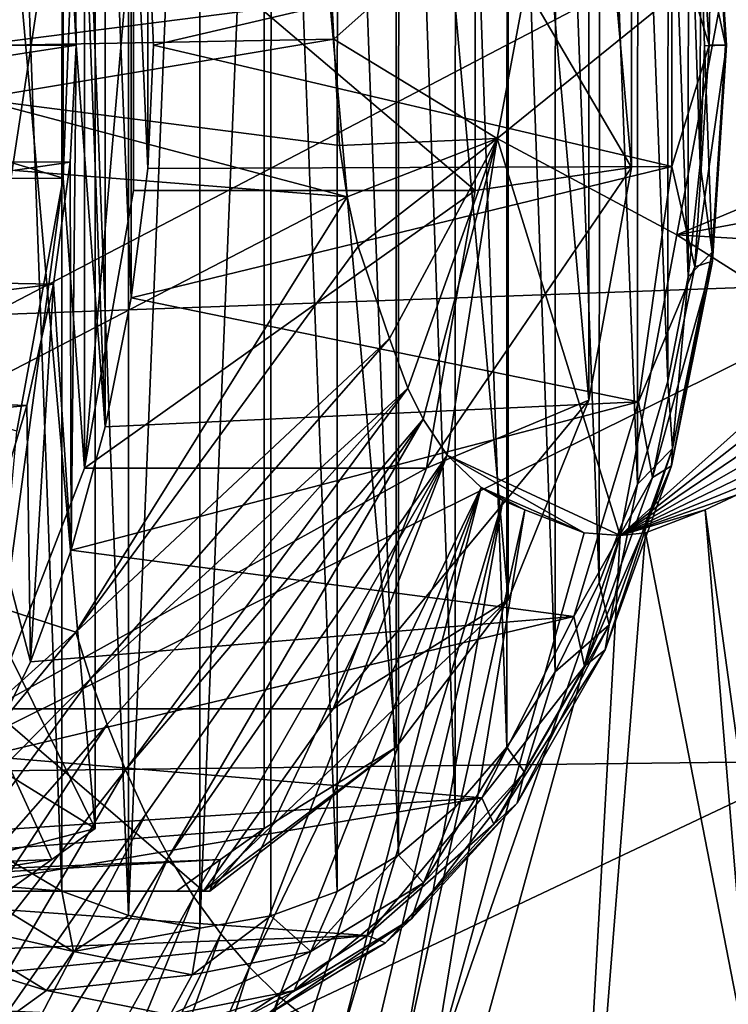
# Model space of a CAD drawing. Header units: metres. Extents: x -62 to 300, y -109 to 109.
# Tile 648 of 656: x 58.82 to 61.71, y 72.39 to 76.4. Entities that reach past the tile are written whole.
import ezdxf

# ---------------------------------------------------------------- set-up
doc = ezdxf.new("R2010")
doc.units = ezdxf.units.M
doc.layers.add('solid_500635', color=7, linetype='CONTINUOUS')

msp = doc.modelspace()

# ---------------------------------------------------------------- linework, layer by layer
at = {"layer": 'solid_500635'}
for points in [[(59.261574, 72.75103, 42.114285), (59.552353, 79.900002, 41.699005), (59.552353, 72.699997, 41.699005)], [(59.261574, 72.75103, 42.114285), (59.262287, 79.849548, 42.113266), (59.552353, 79.900002, 41.699005)], [(59.552353, 79.900002, 41.699005), (59.843132, 79.848969, 41.28373), (59.552353, 72.699997, 41.699005)], [(59.261574, 72.75103, 42.114285), (58.992119, 79.750664, 42.499104), (59.262287, 79.849548, 42.113266)], [(59.843132, 79.848969, 41.28373), (59.842422, 72.75045, 41.284748), (59.552353, 72.699997, 41.699005)], [(59.843132, 79.848969, 41.28373), (60.112587, 72.849335, 40.898911), (59.842422, 72.75045, 41.284748)], [(59.843132, 79.848969, 41.28373), (60.113869, 79.749519, 40.897079), (60.112587, 72.849335, 40.898911)], [(58.990837, 72.850479, 42.500935), (58.741856, 79.603348, 42.856518), (58.992119, 79.750664, 42.499104)], [(59.261574, 72.75103, 42.114285), (58.990837, 72.850479, 42.500935), (58.992119, 79.750664, 42.499104)], [(60.113869, 79.749519, 40.897079), (60.362854, 72.996658, 40.541496), (60.112587, 72.849335, 40.898911)], [(60.113869, 79.749519, 40.897079), (60.364559, 79.601639, 40.539055), (60.362854, 72.996658, 40.541496)], [(55.849686, 79.748184, 39.838833), (59.126293, 79.494133, 42.133141), (59.126293, 73.105865, 42.133141)], [(58.949169, 72.978928, 42.009117), (55.849686, 79.748184, 39.838833), (59.126293, 73.105865, 42.133141)], [(58.949169, 72.978928, 42.009117), (55.849686, 72.851814, 39.838833), (55.849686, 79.748184, 39.838833)], [(59.637463, 79.621071, 41.026134), (56.537975, 79.748184, 38.855854), (56.537975, 72.851814, 38.855854)], [(59.637463, 79.621071, 41.026134), (56.537975, 72.851814, 38.855854), (59.814583, 79.494133, 41.150158)], [(58.990837, 72.850479, 42.500935), (58.740147, 72.99836, 42.858959), (58.741856, 79.603348, 42.856518)], [(60.364559, 79.601639, 40.539055), (60.593216, 73.192413, 40.212502), (60.362854, 72.996658, 40.541496)], [(60.364559, 79.601639, 40.539055), (60.595207, 79.405334, 40.20966), (60.593216, 73.192413, 40.212502)], [(56.537975, 72.851814, 38.855854), (59.814583, 73.105865, 41.150158), (59.814583, 79.494133, 41.150158)], [(58.58733, 79.162148, 42.902863), (59.126293, 73.105865, 42.133141), (59.126293, 79.494133, 42.133141)], [(60.35355, 73.437851, 40.380436), (60.35355, 79.162148, 40.380436), (59.814583, 79.494133, 41.150158)], [(59.814583, 73.105865, 41.150158), (60.35355, 73.437851, 40.380436), (59.814583, 79.494133, 41.150158)], [(60.595207, 79.405334, 40.20966), (60.803921, 73.437187, 39.911587), (60.593216, 73.192413, 40.212502)], [(60.595207, 79.405334, 40.20966), (60.806049, 79.160034, 39.908543), (60.803921, 73.437187, 39.911587)], [(58.58733, 79.162148, 42.902863), (58.58733, 73.437851, 42.902863), (59.126293, 73.105865, 42.133141)], [(60.809418, 74.038872, 39.729385), (60.809418, 78.561134, 39.729385), (60.35355, 79.162148, 40.380436)], [(60.35355, 73.437851, 40.380436), (60.809418, 74.038872, 39.729385), (60.35355, 79.162148, 40.380436)], [(60.806049, 79.160034, 39.908543), (61.001099, 73.745377, 39.629986), (60.803921, 73.437187, 39.911587)], [(60.806049, 79.160034, 39.908543), (61.00317, 78.851273, 39.627026), (61.001099, 73.745377, 39.629986)], [(61.00317, 78.851273, 39.627026), (61.181553, 74.109482, 39.372269), (61.001099, 73.745377, 39.629986)], [(61.00317, 78.851273, 39.627026), (61.183395, 78.486588, 39.369637), (61.181553, 74.109482, 39.372269)], [(61.139393, 74.852356, 39.258133), (61.139393, 77.747643, 39.258133), (60.809418, 78.561134, 39.729385)], [(60.809418, 74.038872, 39.729385), (61.139393, 74.852356, 39.258133), (60.809418, 78.561134, 39.729385)], [(61.183395, 78.486588, 39.369637), (61.337337, 74.510818, 39.149784), (61.181553, 74.109482, 39.372269)], [(61.183395, 78.486588, 39.369637), (61.338852, 78.084717, 39.147625), (61.337337, 74.510818, 39.149784)], [(59.028629, 78.358559, 37.042274), (59.024738, 76.776291, 37.047832), (59.049179, 76.300003, 37.012932)], [(59.167233, 74.744286, 36.844334), (59.028629, 78.358559, 37.042274), (59.049179, 76.300003, 37.012932)], [(59.167233, 74.744286, 36.844334), (59.167233, 77.855713, 36.844334), (59.028629, 78.358559, 37.042274)], [(61.338852, 78.084717, 39.147625), (61.460514, 74.93071, 38.973869), (61.337337, 74.510818, 39.149784)], [(61.338852, 78.084717, 39.147625), (61.461666, 77.664398, 38.972225), (61.460514, 74.93071, 38.973869)], [(58.996311, 75.758316, 37.088432), (59.083076, 78.024643, 36.964516), (59.083076, 74.575363, 36.964516)], [(58.996311, 75.758316, 37.088432), (58.996311, 76.841682, 37.088432), (59.083076, 78.024643, 36.964516)], [(59.083076, 74.575363, 36.964516), (59.083076, 78.024643, 36.964516), (59.282005, 76.892181, 36.68042)], [(59.27317, 75.270721, 36.693039), (59.27317, 77.329277, 36.693039), (59.167233, 77.855713, 36.844334)], [(59.167233, 74.744286, 36.844334), (59.27317, 75.270721, 36.693039), (59.167233, 77.855713, 36.844334)], [(61.312504, 75.801857, 39.010906), (61.312504, 76.798149, 39.010906), (61.139393, 77.747643, 39.258133)], [(61.139393, 74.852356, 39.258133), (61.312504, 75.801857, 39.010906), (61.139393, 77.747643, 39.258133)], [(61.461666, 77.664398, 38.972225), (61.544243, 75.355782, 38.854294), (61.460514, 74.93071, 38.973869)], [(61.461666, 77.664398, 38.972225), (61.545055, 77.239052, 38.853134), (61.544243, 75.355782, 38.854294)], [(58.696682, 75.200371, 17.822981), (58.982243, 77.071213, 17.393234), (62.712185, 77.299255, 19.519501)], [(62.406521, 75.336052, 19.972261), (58.696682, 75.200371, 17.822981), (62.712185, 77.299255, 19.519501)], [(59.340843, 75.797157, 36.59639), (59.340843, 76.802849, 36.59639), (59.27317, 77.329277, 36.693039)], [(59.27317, 75.270721, 36.693039), (59.340843, 75.797157, 36.59639), (59.27317, 77.329277, 36.693039)], [(61.545055, 77.239052, 38.853134), (61.593376, 75.814957, 38.784126), (61.544243, 75.355782, 38.854294)], [(61.545055, 77.239052, 38.853134), (61.5938, 76.779716, 38.783516), (61.593376, 75.814957, 38.784126)], [(61.629349, 76.300003, 38.194622), (61.570934, 77.203865, 38.278046), (61.477295, 76.794205, 38.078182)], [(61.643238, 77.179718, 38.457836), (61.570934, 77.203865, 38.278046), (61.629349, 76.300003, 38.194622)], [(61.700092, 76.300003, 38.37664), (61.643238, 77.179718, 38.457836), (61.629349, 76.300003, 38.194622)], [(61.641197, 77.14357, 38.649734), (61.643238, 77.179718, 38.457836), (61.700092, 76.300003, 38.37664)], [(61.695717, 76.300003, 38.571873), (61.5938, 76.779716, 38.783516), (61.641197, 77.14357, 38.649734)], [(61.695717, 76.300003, 38.571873), (61.641197, 77.14357, 38.649734), (61.700092, 76.300003, 38.37664)], [(60.988708, 77.119247, 43.290462), (60.09169, 76.484123, 44.532433), (60.098579, 76.324852, 44.522816)], [(60.765186, 75.919678, 43.609699), (60.988708, 77.119247, 43.290462), (60.098579, 76.324852, 44.522816)], [(61.714787, 76.689072, 42.260525), (60.988708, 77.119247, 43.290462), (60.765186, 75.919678, 43.609699)], [(54.980595, 75.051773, 15.71599), (55.242393, 76.820778, 15.309174), (58.982243, 77.071213, 17.393234)], [(58.696682, 75.200371, 17.822981), (54.980595, 75.051773, 15.71599), (58.982243, 77.071213, 17.393234)], [(59.083076, 74.575363, 36.964516), (59.282005, 76.892181, 36.68042), (59.282005, 75.707817, 36.68042)], [(60.67535, 76.892212, 37.656052), (60.67535, 75.707794, 37.656052), (59.282005, 76.892181, 36.68042)], [(60.67535, 75.707794, 37.656052), (59.282005, 75.707817, 36.68042), (59.282005, 76.892181, 36.68042)], [(61.312504, 75.801857, 39.010906), (60.67535, 75.707794, 37.656052), (60.67535, 76.892212, 37.656052)], [(61.312504, 75.801857, 39.010906), (60.67535, 76.892212, 37.656052), (61.312504, 76.798149, 39.010906)], [(58.996311, 75.758316, 37.088432), (55.391937, 75.757149, 34.564846), (55.391937, 76.84285, 34.564846)], [(58.996311, 75.758316, 37.088432), (55.391937, 76.84285, 34.564846), (58.996311, 76.841682, 37.088432)], [(59.340843, 75.797157, 36.59639), (59.364647, 76.300003, 36.562397), (59.340843, 76.802849, 36.59639)], [(61.477295, 76.794205, 38.078182), (59.340843, 76.802849, 36.59639), (59.364647, 76.300003, 36.562397)], [(61.477295, 75.805801, 38.078182), (61.477295, 76.794205, 38.078182), (59.364647, 76.300003, 36.562397)], [(61.629349, 76.300003, 38.194622), (61.477295, 76.794205, 38.078182), (61.477295, 75.805801, 38.078182)], [(61.5938, 76.779716, 38.783516), (61.609901, 76.29731, 38.760525), (61.593376, 75.814957, 38.784126)], [(61.695717, 76.300003, 38.571873), (61.609901, 76.29731, 38.760525), (61.5938, 76.779716, 38.783516)], [(56.044006, 76.763367, 34.945763), (56.061428, 76.300003, 34.920883), (59.024738, 76.776291, 37.047832)], [(56.061428, 76.300003, 34.920883), (59.049179, 76.300003, 37.012932), (59.024738, 76.776291, 37.047832)], [(61.498238, 75.527054, 42.569801), (61.714787, 76.689072, 42.260525), (60.765186, 75.919678, 43.609699)], [(62.367466, 75.890793, 41.280262), (61.714787, 76.689072, 42.260525), (61.498238, 75.527054, 42.569801)], [(58.626667, 76.297211, 46.421268), (60.09169, 76.484123, 44.532433), (58.618183, 76.517487, 46.432995)], [(58.626667, 76.297211, 46.421268), (60.098579, 76.324852, 44.522816), (60.09169, 76.484123, 44.532433)], [(56.044006, 75.836632, 34.945763), (59.024738, 75.823708, 37.047832), (59.049179, 76.300003, 37.012932)], [(56.061428, 76.300003, 34.920883), (56.044006, 75.836632, 34.945763), (59.049179, 76.300003, 37.012932)], [(58.626667, 76.297211, 46.421268), (58.641876, 76.081535, 46.399979), (60.098579, 76.324852, 44.522816)], [(58.641876, 76.081535, 46.399979), (60.121708, 75.89077, 44.487541), (60.098579, 76.324852, 44.522816)], [(59.028629, 74.24144, 37.042274), (59.049179, 76.300003, 37.012932), (59.024738, 75.823708, 37.047832)], [(59.028629, 74.24144, 37.042274), (59.167233, 74.744286, 36.844334), (59.049179, 76.300003, 37.012932)], [(61.477295, 75.805801, 38.078182), (59.364647, 76.300003, 36.562397), (59.340843, 75.797157, 36.59639)], [(60.121708, 75.89077, 44.487541), (60.765186, 75.919678, 43.609699), (60.098579, 76.324852, 44.522816)], [(61.570934, 75.396133, 38.278046), (61.629349, 76.300003, 38.194622), (61.477295, 75.805801, 38.078182)], [(61.700092, 76.300003, 38.37664), (61.629349, 76.300003, 38.194622), (61.570934, 75.396133, 38.278046)], [(61.643238, 75.42028, 38.457836), (61.700092, 76.300003, 38.37664), (61.570934, 75.396133, 38.278046)], [(61.641197, 75.456429, 38.649734), (61.593376, 75.814957, 38.784126), (61.609901, 76.29731, 38.760525)], [(61.641197, 75.456429, 38.649734), (61.609901, 76.29731, 38.760525), (61.695717, 76.300003, 38.571873)], [(61.641197, 75.456429, 38.649734), (61.695717, 76.300003, 38.571873), (61.643238, 75.42028, 38.457836)], [(61.695717, 76.300003, 38.571873), (61.700092, 76.300003, 38.37664), (61.643238, 75.42028, 38.457836)], [(58.641876, 76.081535, 46.399979), (57.47839, 75.893677, 47.820168), (60.153477, 75.681908, 44.44191)], [(58.641876, 76.081535, 46.399979), (60.153477, 75.681908, 44.44191), (60.121708, 75.89077, 44.487541)], [(57.47839, 75.893677, 47.820168), (57.623035, 74.369789, 47.600258), (60.153477, 75.681908, 44.44191)], [(60.121708, 75.89077, 44.487541), (60.153477, 75.681908, 44.44191), (60.765186, 75.919678, 43.609699)], [(60.153477, 75.681908, 44.44191), (60.19854, 75.479012, 44.377811), (60.765186, 75.919678, 43.609699)], [(60.19854, 75.479012, 44.377811), (60.325966, 75.104393, 44.198002), (60.765186, 75.919678, 43.609699)], [(60.325966, 75.104393, 44.198002), (60.40094, 74.902245, 44.090668), (60.765186, 75.919678, 43.609699)], [(60.40094, 74.902245, 44.090668), (60.462738, 74.775955, 44.002178), (60.765186, 75.919678, 43.609699)], [(60.462738, 74.775955, 44.002178), (60.561703, 74.628883, 43.860718), (60.765186, 75.919678, 43.609699)], [(61.266899, 74.300468, 42.851791), (60.765186, 75.919678, 43.609699), (60.561703, 74.628883, 43.860718)], [(61.266899, 74.300468, 42.851791), (61.498238, 75.527054, 42.569801), (60.765186, 75.919678, 43.609699)], [(62.335434, 75.681877, 41.325752), (62.367466, 75.890793, 41.280262), (61.498238, 75.527054, 42.569801)], [(56.044006, 75.836632, 34.945763), (55.992046, 75.381195, 35.01997), (59.024738, 75.823708, 37.047832)], [(55.992046, 75.381195, 35.01997), (58.95562, 75.325325, 37.146549), (59.024738, 75.823708, 37.047832)], [(59.028629, 74.24144, 37.042274), (59.024738, 75.823708, 37.047832), (58.95562, 75.325325, 37.146549)], [(61.641197, 75.456429, 38.649734), (61.544243, 75.355782, 38.854294), (61.593376, 75.814957, 38.784126)], [(61.477295, 75.805801, 38.078182), (59.340843, 75.797157, 36.59639), (59.27317, 75.270721, 36.693039)], [(61.341621, 74.846123, 38.271942), (61.477295, 75.805801, 38.078182), (59.27317, 75.270721, 36.693039)], [(61.312504, 75.801857, 39.010906), (60.476406, 74.575294, 37.940174), (60.67535, 75.707794, 37.656052)], [(61.139393, 74.852356, 39.258133), (60.476406, 74.575294, 37.940174), (61.312504, 75.801857, 39.010906)], [(61.570934, 75.396133, 38.278046), (61.477295, 75.805801, 38.078182), (61.341621, 74.846123, 38.271942)], [(58.80629, 74.726852, 37.359814), (55.391937, 75.757149, 34.564846), (58.996311, 75.758316, 37.088432)], [(58.996311, 75.758316, 37.088432), (59.083076, 74.575363, 36.964516), (58.702644, 73.59407, 37.507832)], [(58.80629, 74.726852, 37.359814), (58.996311, 75.758316, 37.088432), (58.702644, 73.59407, 37.507832)], [(60.67535, 75.707794, 37.656052), (59.083076, 74.575363, 36.964516), (59.282005, 75.707817, 36.68042)], [(60.67535, 75.707794, 37.656052), (60.476406, 74.575294, 37.940174), (59.083076, 74.575363, 36.964516)], [(59.047333, 73.906395, 45.820942), (60.153477, 75.681908, 44.44191), (57.623035, 74.369789, 47.600258)], [(59.047333, 73.906395, 45.820942), (60.19854, 75.479012, 44.377811), (60.153477, 75.681908, 44.44191)], [(62.290615, 75.479034, 41.390022), (62.335434, 75.681877, 41.325752), (61.498238, 75.527054, 42.569801)], [(62.165188, 75.104424, 41.571278), (61.498238, 75.527054, 42.569801), (61.266899, 74.300468, 42.851791)], [(62.165188, 75.104424, 41.571278), (62.290615, 75.479034, 41.390022), (61.498238, 75.527054, 42.569801)], [(59.047333, 73.906395, 45.820942), (60.325966, 75.104393, 44.198002), (60.19854, 75.479012, 44.377811)], [(61.641197, 75.456429, 38.649734), (61.643238, 75.42028, 38.457836), (61.475529, 74.584679, 38.69735)], [(61.480381, 74.655159, 38.879406), (61.641197, 75.456429, 38.649734), (61.475529, 74.584679, 38.69735)], [(61.480381, 74.655159, 38.879406), (61.544243, 75.355782, 38.854294), (61.641197, 75.456429, 38.649734)], [(61.643238, 75.42028, 38.457836), (61.570934, 75.396133, 38.278046), (61.398621, 74.53759, 38.524132)], [(61.475529, 74.584679, 38.69735), (61.643238, 75.42028, 38.457836), (61.398621, 74.53759, 38.524132)], [(55.992046, 75.381195, 35.01997), (55.906429, 74.941475, 35.142242), (58.95562, 75.325325, 37.146549)], [(61.398621, 74.53759, 38.524132), (61.570934, 75.396133, 38.278046), (61.341621, 74.846123, 38.271942)], [(58.394157, 73.336403, 18.272764), (58.696682, 75.200371, 17.822981), (62.406521, 75.336052, 19.972261)], [(62.087124, 73.380196, 20.448879), (58.394157, 73.336403, 18.272764), (62.406521, 75.336052, 19.972261)], [(61.480381, 74.655159, 38.879406), (61.460514, 74.93071, 38.973869), (61.544243, 75.355782, 38.854294)], [(55.906429, 74.941475, 35.142242), (58.848118, 74.831352, 37.300076), (58.95562, 75.325325, 37.146549)], [(58.862972, 73.785774, 37.278862), (58.95562, 75.325325, 37.146549), (58.848118, 74.831352, 37.300076)], [(58.862972, 73.785774, 37.278862), (59.028629, 74.24144, 37.042274), (58.95562, 75.325325, 37.146549)], [(61.341621, 74.846123, 38.271942), (59.27317, 75.270721, 36.693039), (59.167233, 74.744286, 36.844334)], [(59.107777, 73.716637, 45.734203), (60.325966, 75.104393, 44.198002), (59.047333, 73.906395, 45.820942)], [(59.107777, 73.716637, 45.734203), (60.40094, 74.902245, 44.090668), (60.325966, 75.104393, 44.198002)], [(62.116932, 74.96862, 41.640091), (62.165188, 75.104424, 41.571278), (61.266899, 74.300468, 42.851791)], [(55.906429, 74.941475, 35.142242), (55.788628, 74.525002, 35.310482), (58.848118, 74.831352, 37.300076)], [(62.060387, 74.83783, 41.720612), (62.116932, 74.96862, 41.640091), (61.266899, 74.300468, 42.851791)], [(61.480381, 74.655159, 38.879406), (61.337337, 74.510818, 39.149784), (61.460514, 74.93071, 38.973869)], [(59.175129, 73.529953, 45.637623), (60.40094, 74.902245, 44.090668), (59.107777, 73.716637, 45.734203)], [(59.249733, 73.34523, 45.530396), (60.40094, 74.902245, 44.090668), (59.175129, 73.529953, 45.637623)], [(59.249733, 73.34523, 45.530396), (60.462738, 74.775955, 44.002178), (60.40094, 74.902245, 44.090668)], [(61.139393, 74.852356, 39.258133), (60.095966, 73.594025, 38.483501), (60.476406, 74.575294, 37.940174)], [(60.809418, 74.038872, 39.729385), (60.095966, 73.594025, 38.483501), (61.139393, 74.852356, 39.258133)], [(55.788628, 74.525002, 35.310482), (58.708534, 74.368317, 37.49942), (58.848118, 74.831352, 37.300076)], [(58.862972, 73.785774, 37.278862), (58.848118, 74.831352, 37.300076), (58.708534, 74.368317, 37.49942)], [(61.341621, 74.846123, 38.271942), (59.167233, 74.744286, 36.844334), (59.028629, 74.24144, 37.042274)], [(61.078163, 73.97094, 38.648205), (61.341621, 74.846123, 38.271942), (59.028629, 74.24144, 37.042274)], [(61.398621, 74.53759, 38.524132), (61.341621, 74.846123, 38.271942), (61.078163, 73.97094, 38.648205)], [(61.993195, 74.717972, 41.816383), (62.060387, 74.83783, 41.720612), (61.266899, 74.300468, 42.851791)], [(59.333218, 73.164749, 45.410408), (60.462738, 74.775955, 44.002178), (59.249733, 73.34523, 45.530396)], [(59.426186, 72.991165, 45.276978), (60.462738, 74.775955, 44.002178), (59.333218, 73.164749, 45.410408)], [(59.426186, 72.991165, 45.276978), (60.561703, 74.628883, 43.860718), (60.462738, 74.775955, 44.002178)], [(61.917755, 74.615463, 41.924076), (61.993195, 74.717972, 41.816383), (61.266899, 74.300468, 42.851791)], [(61.480381, 74.655159, 38.879406), (61.475529, 74.584679, 38.69735), (61.205376, 73.835083, 39.083168)], [(61.221325, 73.936363, 39.249371), (61.480381, 74.655159, 38.879406), (61.205376, 73.835083, 39.083168)], [(61.221325, 73.936363, 39.249371), (61.337337, 74.510818, 39.149784), (61.480381, 74.655159, 38.879406)], [(59.528267, 72.8274, 45.130745), (60.561703, 74.628883, 43.860718), (59.426186, 72.991165, 45.276978)], [(59.638367, 72.676254, 44.973347), (60.561703, 74.628883, 43.860718), (59.528267, 72.8274, 45.130745)], [(59.754932, 72.540268, 44.807034), (60.561703, 74.628883, 43.860718), (59.638367, 72.676254, 44.973347)], [(59.754932, 72.540268, 44.807034), (60.699638, 74.496841, 43.66396), (60.561703, 74.628883, 43.860718)], [(60.561703, 74.628883, 43.860718), (61.11993, 74.311836, 43.061932), (61.266899, 74.300468, 42.851791)], [(60.561703, 74.628883, 43.860718), (60.699638, 74.496841, 43.66396), (61.11993, 74.311836, 43.061932)], [(61.834892, 74.531357, 42.042542), (61.917755, 74.615463, 41.924076), (61.266899, 74.300468, 42.851791)], [(60.476406, 74.575294, 37.940174), (58.702644, 73.59407, 37.507832), (59.083076, 74.575363, 36.964516)], [(60.476406, 74.575294, 37.940174), (60.095966, 73.594025, 38.483501), (58.702644, 73.59407, 37.507832)], [(61.475529, 74.584679, 38.69735), (61.398621, 74.53759, 38.524132), (61.121052, 73.767426, 38.920544)], [(61.205376, 73.835083, 39.083168), (61.475529, 74.584679, 38.69735), (61.121052, 73.767426, 38.920544)], [(61.121052, 73.767426, 38.920544), (61.398621, 74.53759, 38.524132), (61.078163, 73.97094, 38.648205)], [(61.746975, 74.467728, 42.168327), (61.834892, 74.531357, 42.042542), (61.266899, 74.300468, 42.851791)], [(59.876083, 72.421242, 44.634457), (60.699638, 74.496841, 43.66396), (59.754932, 72.540268, 44.807034)], [(59.999908, 72.320206, 44.458275), (60.699638, 74.496841, 43.66396), (59.876083, 72.421242, 44.634457)], [(60.124634, 72.236938, 44.280907), (60.699638, 74.496841, 43.66396), (59.999908, 72.320206, 44.458275)], [(60.124634, 72.236938, 44.280907), (60.788532, 74.44368, 43.537239), (60.699638, 74.496841, 43.66396)], [(60.699638, 74.496841, 43.66396), (60.877594, 74.405716, 43.410229), (61.11993, 74.311836, 43.061932)], [(60.699638, 74.496841, 43.66396), (60.788532, 74.44368, 43.537239), (60.877594, 74.405716, 43.410229)], [(61.221325, 73.936363, 39.249371), (61.181553, 74.109482, 39.372269), (61.337337, 74.510818, 39.149784)], [(61.613621, 74.405678, 42.359035), (61.746975, 74.467728, 42.168327), (61.266899, 74.300468, 42.851791)], [(61.928555, 72.111328, 41.705231), (61.746975, 74.467728, 42.168327), (61.613621, 74.405678, 42.359035)], [(60.248878, 72.169785, 44.104145), (60.788532, 74.44368, 43.537239), (60.124634, 72.236938, 44.280907)], [(60.37178, 72.115479, 43.929016), (60.788532, 74.44368, 43.537239), (60.248878, 72.169785, 44.104145)], [(60.37178, 72.115479, 43.929016), (60.877594, 74.405716, 43.410229), (60.788532, 74.44368, 43.537239)], [(58.020866, 72.982155, 47.045403), (59.047333, 73.906395, 45.820942), (57.623035, 74.369789, 47.600258)], [(58.675858, 73.400864, 37.546085), (58.862972, 73.785774, 37.278862), (58.708534, 74.368317, 37.49942)], [(60.494263, 72.073723, 43.754524), (60.877594, 74.405716, 43.410229), (60.37178, 72.115479, 43.929016)], [(60.494263, 72.073723, 43.754524), (61.11993, 74.311836, 43.061932), (60.877594, 74.405716, 43.410229)], [(61.369225, 74.311821, 42.705902), (61.613621, 74.405678, 42.359035), (61.266899, 74.300468, 42.851791)], [(61.806362, 72.069366, 41.880157), (61.613621, 74.405678, 42.359035), (61.369225, 74.311821, 42.705902)], [(61.928555, 72.111328, 41.705231), (61.613621, 74.405678, 42.359035), (61.806362, 72.069366, 41.880157)], [(60.15876, 70.274246, 43.992188), (61.266899, 74.300468, 42.851791), (60.494263, 72.073723, 43.754524)], [(61.03043, 70.053627, 42.73399), (61.266899, 74.300468, 42.851791), (60.15876, 70.274246, 43.992188)], [(60.494263, 72.073723, 43.754524), (61.266899, 74.300468, 42.851791), (61.11993, 74.311836, 43.061932)], [(61.03043, 70.053627, 42.73399), (61.369225, 74.311821, 42.705902), (61.266899, 74.300468, 42.851791)], [(61.03043, 70.053627, 42.73399), (61.806362, 72.069366, 41.880157), (61.369225, 74.311821, 42.705902)], [(61.078163, 73.97094, 38.648205), (59.028629, 74.24144, 37.042274), (58.862972, 73.785774, 37.278862)], [(61.221325, 73.936363, 39.249371), (61.001099, 73.745377, 39.629986), (61.181553, 74.109482, 39.372269)], [(60.809418, 74.038872, 39.729385), (59.567379, 72.849998, 39.2384), (60.095966, 73.594025, 38.483501)], [(60.35355, 73.437851, 40.380436), (59.567379, 72.849998, 39.2384), (60.809418, 74.038872, 39.729385)], [(61.078163, 73.97094, 38.648205), (58.862972, 73.785774, 37.278862), (58.675858, 73.400864, 37.546085)], [(60.702225, 73.231117, 39.185097), (61.078163, 73.97094, 38.648205), (58.675858, 73.400864, 37.546085)], [(61.121052, 73.767426, 38.920544), (61.078163, 73.97094, 38.648205), (60.702225, 73.231117, 39.185097)], [(61.221325, 73.936363, 39.249371), (61.205376, 73.835083, 39.083168), (60.846321, 73.209099, 39.595947)], [(60.877026, 73.33609, 39.741085), (61.221325, 73.936363, 39.249371), (60.846321, 73.209099, 39.595947)], [(60.877026, 73.33609, 39.741085), (61.001099, 73.745377, 39.629986), (61.221325, 73.936363, 39.249371)], [(57.798763, 72.391365, 47.273983), (59.047333, 73.906395, 45.820942), (58.020866, 72.982155, 47.045403)], [(59.107777, 73.716637, 45.734203), (59.047333, 73.906395, 45.820942), (57.798763, 72.391365, 47.273983)], [(61.205376, 73.835083, 39.083168), (61.121052, 73.767426, 38.920544), (60.752144, 73.124245, 39.447403)], [(60.846321, 73.209099, 39.595947), (61.205376, 73.835083, 39.083168), (60.752144, 73.124245, 39.447403)], [(60.752144, 73.124245, 39.447403), (61.121052, 73.767426, 38.920544), (60.702225, 73.231117, 39.185097)], [(60.877026, 73.33609, 39.741085), (60.803921, 73.437187, 39.911587), (61.001099, 73.745377, 39.629986)], [(59.107777, 73.716637, 45.734203), (57.798763, 72.391365, 47.273983), (57.90839, 72.08815, 47.117329)], [(59.175129, 73.529953, 45.637623), (59.107777, 73.716637, 45.734203), (57.90839, 72.08815, 47.117329)], [(59.567379, 72.849998, 39.2384), (58.17403, 72.849998, 38.262768), (58.702644, 73.59407, 37.507832)], [(60.095966, 73.594025, 38.483501), (59.567379, 72.849998, 39.2384), (58.702644, 73.59407, 37.507832)], [(59.175129, 73.529953, 45.637623), (57.90839, 72.08815, 47.117329), (58.029602, 71.788185, 46.943314)], [(59.249733, 73.34523, 45.530396), (59.175129, 73.529953, 45.637623), (58.029602, 71.788185, 46.943314)], [(58.134388, 72.849998, 42.259647), (59.126293, 73.105865, 42.133141), (58.58733, 73.437851, 42.902863)], [(59.594212, 72.849998, 40.174782), (59.567379, 72.849998, 39.2384), (60.35355, 73.437851, 40.380436)], [(59.594212, 72.849998, 40.174782), (60.35355, 73.437851, 40.380436), (59.814583, 73.105865, 41.150158)], [(60.464745, 72.884445, 40.329884), (60.593216, 73.192413, 40.212502), (60.803921, 73.437187, 39.911587)], [(60.464745, 72.884445, 40.329884), (60.803921, 73.437187, 39.911587), (60.877026, 73.33609, 39.741085)], [(58.070271, 71.480751, 18.742725), (58.394157, 73.336403, 18.272764), (62.087124, 73.380196, 20.448879)], [(58.070271, 71.480751, 18.742725), (62.087124, 73.380196, 20.448879), (61.745975, 71.432632, 20.945356)], [(60.702225, 73.231117, 39.185097), (58.675858, 73.400864, 37.546085), (58.466358, 73.082779, 37.845284)], [(59.249733, 73.34523, 45.530396), (58.029602, 71.788185, 46.943314), (58.165115, 71.495171, 46.748543)], [(59.333218, 73.164749, 45.410408), (59.249733, 73.34523, 45.530396), (58.165115, 71.495171, 46.748543)], [(60.877026, 73.33609, 39.741085), (60.846321, 73.209099, 39.595947), (60.416374, 72.738098, 40.20998)], [(60.464745, 72.884445, 40.329884), (60.877026, 73.33609, 39.741085), (60.416374, 72.738098, 40.20998)], [(60.702225, 73.231117, 39.185097), (58.466358, 73.082779, 37.845284), (58.229801, 72.811874, 38.183125)], [(60.235657, 72.66964, 39.851425), (60.702225, 73.231117, 39.185097), (58.229801, 72.811874, 38.183125)], [(60.752144, 73.124245, 39.447403), (60.702225, 73.231117, 39.185097), (60.235657, 72.66964, 39.851425)], [(60.846321, 73.209099, 39.595947), (60.752144, 73.124245, 39.447403), (60.31039, 72.64032, 40.078285)], [(60.416374, 72.738098, 40.20998), (60.846321, 73.209099, 39.595947), (60.31039, 72.64032, 40.078285)], [(59.333218, 73.164749, 45.410408), (58.165115, 71.495171, 46.748543), (58.315945, 71.213402, 46.531971)], [(59.426186, 72.991165, 45.276978), (59.333218, 73.164749, 45.410408), (58.315945, 71.213402, 46.531971)], [(60.464745, 72.884445, 40.329884), (60.362854, 72.996658, 40.541496), (60.593216, 73.192413, 40.212502)], [(60.31039, 72.64032, 40.078285), (60.752144, 73.124245, 39.447403), (60.235657, 72.66964, 39.851425)], [(59.637413, 72.978889, 41.0261), (59.814583, 73.105865, 41.150158), (56.537975, 72.851814, 38.855854)], [(58.949169, 72.978928, 42.009117), (59.126293, 73.105865, 42.133141), (58.134388, 72.849998, 42.259647)], [(59.637413, 72.978889, 41.0261), (59.594212, 72.849998, 40.174782), (59.814583, 73.105865, 41.150158)], [(58.769058, 72.849998, 41.882999), (55.849686, 72.851814, 39.838833), (58.949169, 72.978928, 42.009117)], [(59.637413, 72.978889, 41.0261), (56.537975, 72.851814, 38.855854), (57.356159, 72.850693, 39.430809)], [(59.637413, 72.978889, 41.0261), (57.356159, 72.850693, 39.430809), (59.457348, 72.849998, 40.900017)], [(58.134388, 72.849998, 42.259647), (58.769058, 72.849998, 41.882999), (58.949169, 72.978928, 42.009117)], [(59.426186, 72.991165, 45.276978), (58.315945, 71.213402, 46.531971), (58.481564, 70.947632, 46.294636)], [(59.528267, 72.8274, 45.130745), (59.426186, 72.991165, 45.276978), (58.481564, 70.947632, 46.294636)], [(58.577854, 72.884445, 43.024639), (58.740147, 72.99836, 42.858959), (58.990837, 72.850479, 42.500935)], [(59.637413, 72.978889, 41.0261), (59.457348, 72.849998, 40.900017), (59.594212, 72.849998, 40.174782)], [(60.005154, 72.604073, 40.986248), (60.112587, 72.849335, 40.898911), (60.362854, 72.996658, 40.541496)], [(60.005154, 72.604073, 40.986248), (60.362854, 72.996658, 40.541496), (60.464745, 72.884445, 40.329884)], [(58.577854, 72.884445, 43.024639), (59.037445, 72.604073, 42.368275), (58.448635, 72.738098, 43.020199)], [(58.577854, 72.884445, 43.024639), (58.990837, 72.850479, 42.500935), (59.037445, 72.604073, 42.368275)], [(60.464745, 72.884445, 40.329884), (60.416374, 72.738098, 40.20998), (59.937092, 72.445709, 40.894466)], [(60.005154, 72.604073, 40.986248), (60.464745, 72.884445, 40.329884), (59.937092, 72.445709, 40.894466)], [(57.356159, 72.850693, 39.430809), (58.17403, 72.849998, 38.262768), (59.567379, 72.849998, 39.2384)], [(59.594212, 72.849998, 40.174782), (57.356159, 72.850693, 39.430809), (59.567379, 72.849998, 39.2384)], [(59.457348, 72.849998, 40.900017), (57.356159, 72.850693, 39.430809), (59.594212, 72.849998, 40.174782)], [(59.037445, 72.604073, 42.368275), (58.990837, 72.850479, 42.500935), (59.261574, 72.75103, 42.114285)], [(60.005154, 72.604073, 40.986248), (59.842422, 72.75045, 41.284748), (60.112587, 72.849335, 40.898911)], [(60.235657, 72.66964, 39.851425), (58.229801, 72.811874, 38.183125), (57.966183, 72.58815, 38.559608)], [(59.528267, 72.8274, 45.130745), (58.481564, 70.947632, 46.294636), (58.660206, 70.70237, 46.039219)], [(59.638367, 72.676254, 44.973347), (59.528267, 72.8274, 45.130745), (58.660206, 70.70237, 46.039219)], [(58.448635, 72.738098, 43.020199), (58.927921, 72.445709, 42.335712), (58.288639, 72.64032, 42.965649)], [(59.037445, 72.604073, 42.368275), (58.927921, 72.445709, 42.335712), (58.448635, 72.738098, 43.020199)], [(59.037445, 72.604073, 42.368275), (59.261574, 72.75103, 42.114285), (59.552353, 72.699997, 41.699005)], [(59.521301, 72.509018, 41.677261), (59.552353, 72.699997, 41.699005), (59.842422, 72.75045, 41.284748)], [(60.005154, 72.604073, 40.986248), (59.521301, 72.509018, 41.677261), (59.842422, 72.75045, 41.284748)], [(60.416374, 72.738098, 40.20998), (60.31039, 72.64032, 40.078285), (59.817951, 72.339905, 40.781563)], [(59.937092, 72.445709, 40.894466), (60.416374, 72.738098, 40.20998), (59.817951, 72.339905, 40.781563)], [(59.037445, 72.604073, 42.368275), (59.552353, 72.699997, 41.699005), (59.521301, 72.509018, 41.677261)], [(60.235657, 72.66964, 39.851425), (57.966183, 72.58815, 38.559608), (57.675507, 72.411591, 38.974735)], [(59.705574, 72.319138, 40.608463), (60.235657, 72.66964, 39.851425), (57.675507, 72.411591, 38.974735)], [(59.638367, 72.676254, 44.973347), (58.660206, 70.70237, 46.039219), (58.849377, 70.481712, 45.769341)], [(59.754932, 72.540268, 44.807034), (59.638367, 72.676254, 44.973347), (58.849377, 70.481712, 45.769341)], [(60.31039, 72.64032, 40.078285), (60.235657, 72.66964, 39.851425), (59.705574, 72.319138, 40.608463)], [(58.927921, 72.445709, 42.335712), (58.781078, 72.339905, 42.262371), (58.288639, 72.64032, 42.965649)], [(59.037445, 72.604073, 42.368275), (59.521301, 72.509018, 41.677261), (58.927921, 72.445709, 42.335712)], [(60.005154, 72.604073, 40.986248), (59.432507, 72.346588, 41.615089), (59.521301, 72.509018, 41.677261)], [(60.005154, 72.604073, 40.986248), (59.937092, 72.445709, 40.894466), (59.432507, 72.346588, 41.615089)], [(59.817951, 72.339905, 40.781563), (60.31039, 72.64032, 40.078285), (59.705574, 72.319138, 40.608463)], [(59.754932, 72.540268, 44.807034), (58.849377, 70.481712, 45.769341), (59.046036, 70.288589, 45.489292)], [(59.876083, 72.421242, 44.634457), (59.754932, 72.540268, 44.807034), (59.046036, 70.288589, 45.489292)], [(59.521301, 72.509018, 41.677261), (59.432507, 72.346588, 41.615089), (58.927921, 72.445709, 42.335712)], [(58.927921, 72.445709, 42.335712), (59.432507, 72.346588, 41.615089), (58.781078, 72.339905, 42.262371)], [(59.937092, 72.445709, 40.894466), (59.299515, 72.23806, 41.521969), (59.432507, 72.346588, 41.615089)], [(59.937092, 72.445709, 40.894466), (59.817951, 72.339905, 40.781563), (59.299515, 72.23806, 41.521969)], [(59.705574, 72.319138, 40.608463), (57.675507, 72.411591, 38.974735), (57.357773, 72.282211, 39.428505)], [(59.876083, 72.421242, 44.634457), (59.046036, 70.288589, 45.489292), (59.247074, 70.124641, 45.203346)], [(59.999908, 72.320206, 44.458275), (59.876083, 72.421242, 44.634457), (59.247074, 70.124641, 45.203346)]]:
    msp.add_3dface(points, dxfattribs=at)

doc.saveas('drawing.dxf')
